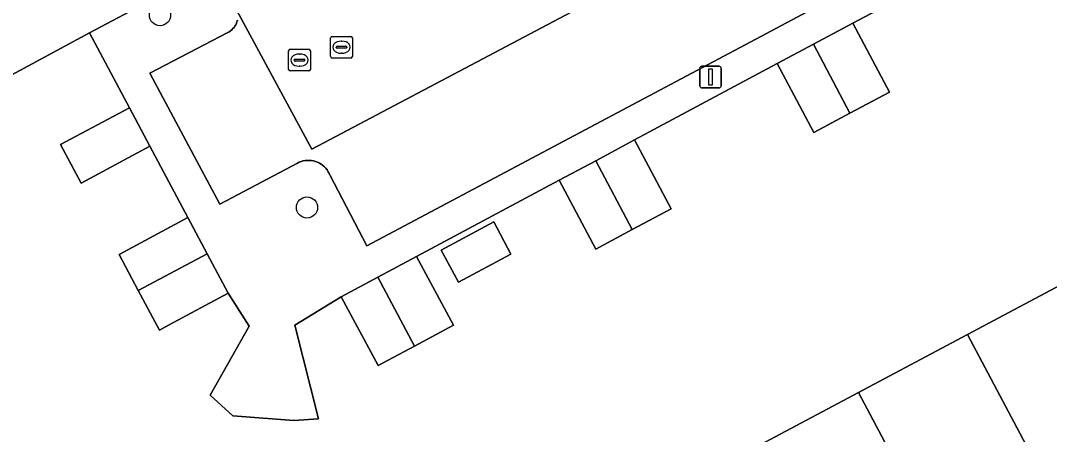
# Model space of a CAD drawing. Extents: x 160304 to 160955, y 383684 to 384161.
# Drawn here: x 160714.82 to 160762.28, y 383875.75 to 383894.83 of the extents above; entities that cross this region are included whole.
import ezdxf

# ---------------------------------------------------------------- set-up
doc = ezdxf.new("R2010")
doc.units = 0
for name, color, linetype in [('IMGEO_Boom', 7, 'Continuous'), ('IMGEO_Erf', 7, 'Continuous'), ('IMGEO_Kolk', 7, 'Continuous'), ('IMGEO_Lichtmast', 7, 'Continuous'), ('IMGEO_Muur', 7, 'Continuous'), ('IMGEO_Pand', 7, 'Continuous'), ('IMGEO_Parkeervlak_open', 7, 'Continuous'), ('IMGEO_Rijbaan_lokaal_open', 7, 'Continuous'), ('IMGEO_Rioolput', 7, 'Continuous'), ('IMGEO_Voetpad_open', 7, 'Continuous')]:
    doc.layers.add(name, color=color, linetype=linetype)

msp = doc.modelspace()

# ---------------------------------------------------------------- linework, layer by layer
at = {"layer": 'IMGEO_Boom'}
for centre in [(160721.252, 383895.082), (160728.029, 383886.214)]:
    msp.add_circle(centre, 0.489, dxfattribs=at)
at = {"layer": 'IMGEO_Erf'}
for points in [[(160755.921, 383896.16), (160753.202, 383894.707), (160754.899, 383891.532), (160753.077, 383890.559), (160751.415, 383889.671), (160749.718, 383892.846), (160743.139, 383889.329), (160744.836, 383886.154), (160743.037, 383885.192), (160741.361, 383884.297), (160739.664, 383887.472), (160733.085, 383883.956), (160734.782, 383880.781), (160732.993, 383879.825), (160731.317, 383878.929), (160729.61, 383882.099), (160727.471, 383880.781), (160728.564, 383876.473), (160727.418, 383876.385), (160724.609, 383876.602), (160723.561, 383877.56), (160725.363, 383880.737), (160724.393, 383882.268), (160721.645, 383880.791), (160721.222, 383880.564), (160720.248, 383882.389), (160719.362, 383884.05), (160722.539, 383885.745), (160720.784, 383889.036), (160717.607, 383887.342), (160716.661, 383889.115), (160719.838, 383890.809), (160717.997, 383894.261), (160710.785, 383890.382)], [(160714.461, 383872.819), (160717.152, 383867.753), (160722.743, 383866.042), (160728.334, 383864.331), (160728.545, 383864.443), (160728.02, 383867.3), (160732.183, 383869.49), (160733.464, 383867.057), (160738.388, 383869.673), (160743.415, 383872.344), (160748.443, 383875.015), (160753.47, 383877.686), (160758.497, 383880.357), (160763.524, 383883.027)]]:
    msp.add_lwpolyline(points, dxfattribs=at)
msp.add_lwpolyline([(160735.019, 383882.763), (160734.223, 383884.253), (160736.645, 383885.547), (160737.441, 383884.058)], close=True, dxfattribs=at)
at = {"layer": 'IMGEO_Kolk'}
for p, q in [((160727.185, 383892.582), (160727.185, 383893.434)), ((160727.26, 383893.508), (160728.112, 383893.508)), ((160727.673, 383893.288), (160727.698, 383893.288)), ((160728.186, 383893.434), (160728.186, 383892.582)), ((160727.444, 383893.002), (160727.444, 383893.014)), ((160727.882, 383892.965), (160727.484, 383892.965)), ((160727.487, 383893.051), (160727.885, 383893.051)), ((160727.696, 383892.728), (160727.671, 383892.728)), ((160727.928, 383893.014), (160727.928, 383893.002)), ((160728.112, 383892.508), (160727.26, 383892.508))]:
    msp.add_line(p, q, dxfattribs=at)
for points in [[(160727.185, 383892.582), (160727.185, 383893.434)], [(160727.26, 383893.508), (160728.112, 383893.508)], [(160728.186, 383893.434), (160728.186, 383892.582)], [(160728.112, 383892.508), (160727.26, 383892.508)]]:
    msp.add_lwpolyline(points, dxfattribs=at)
for centre, radius, start, end in [((160727.262, 383893.432), 0.0765, 91.552, 178.448), ((160727.262, 383893.432), 0.0765, 91.552, 178.448), ((160728.11, 383893.432), 0.0765, 1.552, 88.448), ((160728.11, 383893.432), 0.0765, 1.552, 88.448), ((160727.484, 383893.011), 0.0403, 85.8775, 175.7526), ((160727.481, 383893.001), 0.0366, 178.938, 274.7102), ((160727.885, 383893.008), 0.043, 264.8664, 352.4533), ((160727.889, 383893.013), 0.0386, 1.7309, 96.639), ((160727.262, 383892.584), 0.0765, 181.552, 268.448), ((160727.262, 383892.584), 0.0765, 181.552, 268.448), ((160728.11, 383892.584), 0.0765, 271.552, 358.448), ((160728.11, 383892.584), 0.0765, 271.552, 358.448)]:
    msp.add_arc(centre, radius, start, end, dxfattribs=at)
for centre, major_axis, ratio, start_param, end_param in [((160727.672, 383893.008), (-0.387, 0.002), 0.722429, 4.712389, 7.853982), ((160727.697, 383893.008), (-0.39, 0.002), 0.717154, 1.570796, 4.712389)]:
    msp.add_ellipse(centre, major_axis=major_axis, ratio=ratio, start_param=start_param, end_param=end_param, dxfattribs=at)
at = {"layer": 'IMGEO_Lichtmast'}
for p, q in [((160746.148, 383891.829), (160746.148, 383892.629)), ((160746.148, 383892.629), (160746.148, 383891.829)), ((160746.248, 383892.729), (160747.038, 383892.729)), ((160747.038, 383892.729), (160746.248, 383892.729)), ((160747.138, 383892.629), (160747.138, 383891.829)), ((160747.138, 383891.829), (160747.138, 383892.629)), ((160747.038, 383891.729), (160746.248, 383891.729)), ((160746.248, 383891.729), (160747.038, 383891.729))]:
    msp.add_line(p, q, dxfattribs=at)
msp.add_lwpolyline([(160746.568, 383892.604), (160746.718, 383892.604), (160746.718, 383891.854), (160746.568, 383891.854), (160746.568, 383892.604)], dxfattribs=at)
for centre, start, end in [((160746.248, 383892.629), 90, 180), ((160746.248, 383892.629), 90, 180), ((160747.038, 383892.629), 0, 90), ((160747.038, 383892.629), 360, 90), ((160746.248, 383891.829), 180, 270), ((160746.248, 383891.829), 180, 270), ((160747.038, 383891.829), 270, 0), ((160747.038, 383891.829), 270, 0)]:
    msp.add_arc(centre, 0.1, start, end, dxfattribs=at)
at = {"layer": 'IMGEO_Muur'}
for points in [[(160753.202, 383894.707), (160755.921, 383896.16)], [(160743.139, 383889.329), (160749.718, 383892.846)], [(160733.085, 383883.956), (160739.664, 383887.472)]]:
    msp.add_lwpolyline(points, dxfattribs=at)
at = {"layer": 'IMGEO_Pand'}
for points in [[(160751.388, 383893.738), (160753.077, 383890.559), (160754.899, 383891.532), (160753.202, 383894.707)], [(160751.388, 383893.738), (160749.718, 383892.846), (160751.415, 383889.671), (160753.077, 383890.559)], [(160719.838, 383890.809), (160716.661, 383889.115), (160717.607, 383887.342), (160720.784, 383889.036)], [(160741.348, 383888.372), (160743.037, 383885.192), (160744.836, 383886.154), (160743.139, 383889.329)], [(160741.348, 383888.372), (160739.664, 383887.472), (160741.361, 383884.297), (160743.037, 383885.192)], [(160720.248, 383882.389), (160723.428, 383884.078), (160722.539, 383885.745), (160719.362, 383884.05)], [(160734.223, 383884.253), (160735.019, 383882.763), (160737.441, 383884.058), (160736.645, 383885.547)], [(160720.248, 383882.389), (160721.222, 383880.564), (160721.645, 383880.791), (160724.393, 383882.268), (160723.428, 383884.078)], [(160732.993, 383879.825), (160734.782, 383880.781), (160733.085, 383883.956), (160731.304, 383883.004)], [(160732.993, 383879.825), (160731.304, 383883.004), (160729.61, 383882.099), (160731.317, 383878.929)], [(160763.524, 383883.027), (160758.497, 383880.357), (160762.146, 383873.488), (160767.173, 383876.159)], [(160758.497, 383880.357), (160753.47, 383877.686), (160757.119, 383870.817), (160762.146, 383873.488)], [(160748.443, 383875.015), (160752.092, 383868.146), (160757.119, 383870.817), (160753.47, 383877.686)]]:
    msp.add_lwpolyline(points, close=True, dxfattribs=at)
at = {"layer": 'IMGEO_Parkeervlak_open'}
for points in [[(160752.994, 383901.988), (160728.262, 383888.908), (160724.791, 383895.296)], [(160724.82, 383894.848), (160724.801, 383894.776), (160724.776, 383894.707), (160724.745, 383894.64), (160724.708, 383894.576), (160724.665, 383894.515), (160724.617, 383894.459), (160724.565, 383894.407), (160724.508, 383894.36), (160724.447, 383894.318), (160724.382, 383894.282), (160720.787, 383892.406), (160724.006, 383886.374), (160727.589, 383888.263), (160727.671, 383888.302), (160727.761, 383888.335), (160727.854, 383888.361), (160727.949, 383888.378), (160728.045, 383888.386), (160728.142, 383888.386), (160728.238, 383888.377), (160728.332, 383888.36), (160728.425, 383888.334), (160728.515, 383888.3), (160728.602, 383888.258), (160728.685, 383888.209), (160728.763, 383888.152), (160728.835, 383888.089), (160728.902, 383888.019), (160728.962, 383887.944), (160729.015, 383887.863), (160729.061, 383887.779), (160729.099, 383887.69), (160730.797, 383884.439), (160748.741, 383893.977), (160755.341, 383897.513)]]:
    msp.add_lwpolyline(points, dxfattribs=at)
at = {"layer": 'IMGEO_Rijbaan_lokaal_open'}
for points in [[(160724.791, 383895.296), (160728.262, 383888.908), (160752.994, 383901.988)], [(160710.608, 383895.703), (160708.662, 383894.677), (160708.517, 383894.6), (160710.785, 383890.382), (160717.997, 383894.261), (160720.909, 383895.813)]]:
    msp.add_lwpolyline(points, dxfattribs=at)
at = {"layer": 'IMGEO_Rioolput'}
for p, q in [((160729.123, 383893.177), (160729.123, 383894.029)), ((160729.198, 383894.103), (160730.05, 383894.103)), ((160730.124, 383894.029), (160730.124, 383893.177)), ((160729.382, 383893.597), (160729.382, 383893.609)), ((160729.82, 383893.56), (160729.422, 383893.56)), ((160729.425, 383893.646), (160729.823, 383893.646)), ((160729.611, 383893.883), (160729.636, 383893.883)), ((160729.866, 383893.609), (160729.866, 383893.597)), ((160730.05, 383893.103), (160729.198, 383893.103)), ((160729.634, 383893.323), (160729.609, 383893.323))]:
    msp.add_line(p, q, dxfattribs=at)
for points in [[(160729.123, 383893.177), (160729.123, 383894.029)], [(160729.198, 383894.103), (160730.05, 383894.103)], [(160730.124, 383894.029), (160730.124, 383893.177)], [(160730.05, 383893.103), (160729.198, 383893.103)]]:
    msp.add_lwpolyline(points, dxfattribs=at)
for centre, radius, start, end in [((160729.2, 383894.027), 0.0765, 91.552, 178.448), ((160729.2, 383894.027), 0.0765, 91.552, 178.448), ((160730.048, 383894.027), 0.0765, 1.552, 88.448), ((160730.048, 383894.027), 0.0765, 1.552, 88.448), ((160729.422, 383893.606), 0.0403, 85.8775, 175.7526), ((160729.419, 383893.596), 0.0366, 178.938, 274.7102), ((160729.823, 383893.603), 0.043, 264.8664, 352.4533), ((160729.827, 383893.608), 0.0386, 1.7309, 96.639), ((160729.2, 383893.179), 0.0765, 181.552, 268.448), ((160729.2, 383893.179), 0.0765, 181.552, 268.448), ((160730.048, 383893.179), 0.0765, 271.552, 358.448), ((160730.048, 383893.179), 0.0765, 271.552, 358.448)]:
    msp.add_arc(centre, radius, start, end, dxfattribs=at)
for centre, major_axis, ratio, start_param, end_param in [((160729.61, 383893.603), (-0.387, 0.002), 0.722429, 4.712389, 7.853982), ((160729.635, 383893.603), (-0.39, 0.002), 0.717154, 1.570796, 4.712389)]:
    msp.add_ellipse(centre, major_axis=major_axis, ratio=ratio, start_param=start_param, end_param=end_param, dxfattribs=at)
at = {"layer": 'IMGEO_Voetpad_open'}
for points in [[(160755.341, 383897.513), (160748.741, 383893.977), (160730.797, 383884.439), (160729.099, 383887.69), (160729.061, 383887.779), (160729.015, 383887.863), (160728.962, 383887.944), (160728.902, 383888.019), (160728.835, 383888.089), (160728.763, 383888.152), (160728.685, 383888.209), (160728.602, 383888.258), (160728.515, 383888.3), (160728.425, 383888.334), (160728.332, 383888.36), (160728.238, 383888.377), (160728.142, 383888.386), (160728.045, 383888.386), (160727.949, 383888.378), (160727.854, 383888.361), (160727.761, 383888.335), (160727.671, 383888.302), (160727.589, 383888.263), (160724.006, 383886.374), (160720.787, 383892.406), (160724.382, 383894.282), (160724.447, 383894.318), (160724.508, 383894.36), (160724.565, 383894.407), (160724.617, 383894.459), (160724.665, 383894.515), (160724.708, 383894.576), (160724.745, 383894.64), (160724.776, 383894.707), (160724.801, 383894.776), (160724.82, 383894.848)], [(160720.909, 383895.813), (160717.997, 383894.261), (160719.838, 383890.809), (160720.784, 383889.036), (160722.539, 383885.745), (160723.428, 383884.078), (160724.393, 383882.268), (160725.363, 383880.737), (160723.561, 383877.56), (160724.609, 383876.602), (160727.418, 383876.385), (160728.564, 383876.473), (160727.471, 383880.781), (160729.61, 383882.099), (160731.304, 383883.004), (160733.085, 383883.956), (160739.664, 383887.472), (160741.348, 383888.372), (160743.139, 383889.329), (160749.718, 383892.846), (160751.388, 383893.738), (160753.202, 383894.707), (160755.921, 383896.16)]]:
    msp.add_lwpolyline(points, dxfattribs=at)

doc.saveas('drawing.dxf')
